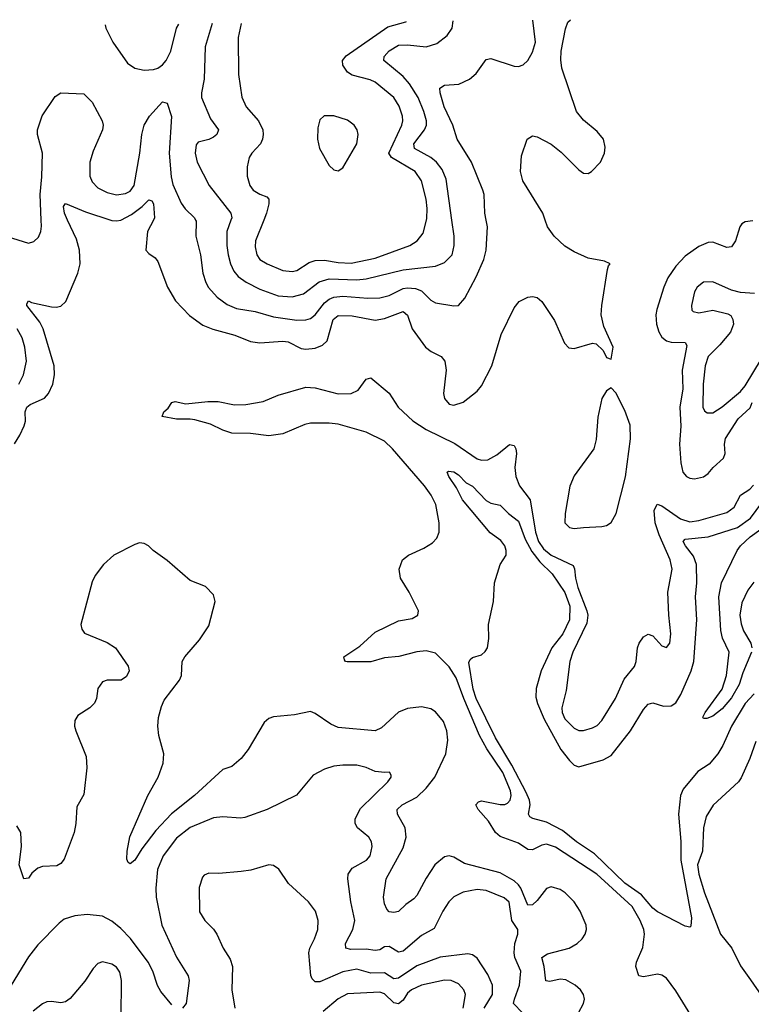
# Model space of a CAD drawing. Header units: inches. Extents: x 1649636 to 1815363, y 506543 to 641975.
# Tile 324 of 656: x 1691992 to 1695156, y 636607 to 640867. Entities that reach past the tile are written whole.
import ezdxf

# ---------------------------------------------------------------- set-up
doc = ezdxf.new("R2010")
doc.units = ezdxf.units.IN
doc.header["$MEASUREMENT"] = 0
doc.layers.add('B6693', color=7, linetype='Continuous')
doc.layers.add('B6694', color=7, linetype='Continuous')

msp = doc.modelspace()

# ---------------------------------------------------------------- linework, layer by layer
at = {"layer": 'B6693', "color": 5}
msp.add_line((1692429.4, 640000, 520), (1692430, 640000.1, 520), dxfattribs=at)
for points, elevation in [([(1691870.8, 639949.2), (1692030, 639900.4), (1692052.9, 639907.1), (1692073.7, 639926.3), (1692083.5, 639950), (1692086.8, 639973.2), (1692085.5, 640000)], 540), ([(1691970, 639032.5), (1691993.3, 639070), (1692011.6, 639110), (1692016.4, 639130), (1692016, 639170), (1692022.5, 639190), (1692037.4, 639202.6), (1692099.5, 639230), (1692117.2, 639250), (1692135.8, 639290), (1692142.1, 639330), (1692140.6, 639370), (1692093.6, 639530), (1692078.7, 639558.7), (1692023.5, 639630), (1692022.8, 639637.2), (1692029.8, 639650.2), (1692043.4, 639643.4), (1692130, 639624.6), (1692150, 639622.9), (1692170, 639628), (1692191.9, 639648.1), (1692242.9, 639770), (1692253.4, 639810), (1692250.4, 639870), (1692237.5, 639917.5), (1692199.3, 640000)], 520), ([(1692386, 640000), (1692390, 639998.7), (1692410, 639996.8), (1692429.4, 640000)], 520), ([(1692570.2, 640000), (1692544.4, 639950), (1692537.6, 639870), (1692550, 639854.9), (1692577.3, 639837.3), (1692590, 639820.5), (1692631.2, 639710), (1692665.4, 639650), (1692726.5, 639586.5), (1692784.7, 639544.7), (1692827.5, 639527.5), (1692922, 639502), (1692990, 639473.9), (1693030, 639468.7), (1693130, 639476.6), (1693152.8, 639472.8), (1693210, 639444.6), (1693230, 639441.8), (1693270, 639445.8), (1693301.9, 639458.1), (1693322.4, 639477.6), (1693348.2, 639570), (1693370, 639586.7), (1693430, 639585.4), (1693530, 639566.5), (1693570, 639573.5), (1693650, 639604.8), (1693669.1, 639589.1), (1693690, 639528.9), (1693746.5, 639450), (1693771.2, 639431.2), (1693815.6, 639410), (1693830.1, 639390.1), (1693837.1, 639350), (1693825, 639250), (1693830, 639228.2), (1693850, 639203.6), (1693870, 639199.7), (1693910, 639212.3), (1693970, 639259.6), (1693990, 639282.3), (1694034.2, 639370), (1694075.1, 639504.9), (1694130, 639620.5), (1694152, 639648), (1694190, 639665.7), (1694210, 639668.8), (1694230, 639664.9), (1694250, 639648.2), (1694305.8, 639565.8), (1694347.9, 639467.9), (1694367.2, 639447.2), (1694390, 639444.9), (1694470, 639467.7), (1694484.9, 639464.9), (1694515.5, 639435.5), (1694530, 639406), (1694550, 639398), (1694559.5, 639450), (1694518.9, 639538.9), (1694507.3, 639590), (1694509.6, 639630), (1694534, 639786), (1694538, 639802), (1694546, 639810), (1694522, 639822), (1694450, 639835.1), (1694390, 639863.1), (1694350, 639886.9), (1694303.1, 639930), (1694275.1, 639970), (1694264.9, 640000)], 520), ([(1692752.4, 640000), (1692754.7, 639994.7), (1692754.4, 639930), (1692774.4, 639850), (1692784.6, 639770), (1692796.9, 639730), (1692808.9, 639708.9), (1692845.9, 639665.9), (1692890, 639634.3), (1692930, 639618.1), (1693010, 639604.8), (1693090, 639581.1), (1693190, 639567.5), (1693230, 639568.3), (1693250, 639574.8), (1693269.9, 639590.1), (1693310, 639642.4), (1693330, 639657.7), (1693350, 639666.1), (1693390, 639670.4), (1693497.5, 639662.5), (1693550, 639663.9), (1693590, 639673.2), (1693650, 639703.3), (1693670, 639707.1), (1693704.3, 639704.3), (1693730, 639693.5), (1693770, 639654), (1693790, 639641.6), (1693870, 639628.7), (1693890, 639630.4), (1693917.3, 639662.7), (1693966.1, 639753.9), (1693999.4, 639830), (1694009.8, 639870), (1694015.3, 639970), (1694009.5, 640000)], 540), ([(1692905.9, 640000), (1692888.1, 639950), (1692887.8, 639890), (1692893.4, 639850), (1692904, 639810), (1692918.7, 639778.7), (1692936.5, 639756.5), (1692970.9, 639730.9), (1693030, 639700.9), (1693110, 639672.2), (1693170, 639667.7), (1693219.6, 639680.4), (1693287.9, 639732.1), (1693330, 639746.2), (1693450, 639742.1), (1693490, 639745.7), (1693650, 639784.6), (1693790, 639801.2), (1693830, 639817.1), (1693861.8, 639850), (1693871.8, 639890), (1693871, 639931), (1693861.3, 640000)], 560), ([(1693047.5, 640000), (1693011.6, 639910), (1693010, 639884.7), (1693017.8, 639850), (1693031.3, 639830), (1693061.7, 639810), (1693130, 639782.4), (1693170, 639777.5), (1693190, 639781.7), (1693244.3, 639815.7), (1693270, 639825.7), (1693310, 639826.5), (1693370, 639816), (1693426.1, 639813.9), (1693530, 639834.6), (1693678.7, 639890), (1693711.8, 639910), (1693737, 639943), (1693751, 640000)], 580), ([(1695163.6, 639996.4), (1695130, 639992.6), (1695115.6, 639984.4), (1695106, 639970), (1695087.4, 639910), (1695070, 639883.5), (1695050, 639882), (1694990, 639904.1), (1694970, 639903.1), (1694930, 639885), (1694870, 639843.2), (1694830, 639800.8), (1694795.7, 639750), (1694778.4, 639710), (1694747.6, 639612.4), (1694744, 639590), (1694746, 639550), (1694756.4, 639516.4), (1694770, 639493.5), (1694790, 639478), (1694810, 639471.2), (1694870.7, 639470.7), (1694877.9, 639457.9), (1694856.8, 639350), (1694860.6, 639270), (1694846.5, 639190), (1694851.6, 639108.4), (1694845.3, 639030), (1694851.1, 638950), (1694860.4, 638910), (1694876.5, 638890), (1694890, 638883.2), (1694910, 638881), (1694950, 638888.9), (1694970, 638903), (1694991.9, 638930), (1695035.5, 638970), (1695043.2, 638990), (1695040.8, 639030), (1695045, 639055), (1695099.9, 639140.1), (1695151.9, 639188.1), (1695160.1, 639210)], 520), ([(1695170, 639682.7), (1695110, 639686.4), (1695070, 639697.2), (1694990, 639732.9), (1694950, 639730.9), (1694922.6, 639710), (1694910.3, 639690), (1694897, 639630), (1694898.4, 639610), (1694904.5, 639604.5), (1694930, 639599.1), (1694990, 639610.2), (1695054.1, 639594.1), (1695067.3, 639587.3), (1695077.1, 639570), (1695078.6, 639550), (1695065.7, 639514.3), (1695020.5, 639459.5), (1694970.2, 639410), (1694957.1, 639370), (1694947.9, 639290), (1694947.2, 639190), (1694954.6, 639174.6), (1694965.5, 639165.5), (1694990, 639166.4), (1695030, 639192.5), (1695110, 639258.9), (1695130, 639282.3), (1695200.1, 639399.9)], 540), ([(1691988.9, 639290), (1692008, 639330), (1692020.7, 639390), (1692014.9, 639450), (1692002.7, 639490), (1691981.2, 639530)], 540), ([(1694912.9, 636530), (1694830, 636666), (1694790, 636719.5), (1694770, 636733.2), (1694750, 636737.4), (1694690, 636725.3), (1694669.8, 636730), (1694656.9, 636770), (1694659.2, 636790), (1694687.1, 636852.9), (1694694, 636910), (1694691.2, 636930), (1694676.2, 636970), (1694641.7, 637030), (1694488.9, 637170), (1694310, 637287.5), (1694270, 637299.2), (1694250, 637295.6), (1694210, 637275.8), (1694190, 637276.8), (1694150, 637303.8), (1694070, 637333.1), (1694050, 637350), (1694019.5, 637399.5), (1693974.7, 637450), (1693964.7, 637470), (1693976.7, 637483.3), (1693990, 637487.9), (1694070, 637471.9), (1694090, 637471.9), (1694102.3, 637477.7), (1694113.9, 637490), (1694117.6, 637510), (1694114.7, 637530), (1694082.2, 637610), (1694012.5, 637712.5), (1693980.9, 637770), (1693912.7, 637930), (1693879.7, 638019.7), (1693850, 638066.9), (1693790, 638126.3), (1693750, 638135.9), (1693710, 638132.2), (1693631.5, 638111.5), (1693570, 638106.6), (1693510, 638089.1), (1693408.6, 638088.6), (1693401.2, 638090), (1693397, 638097), (1693394, 638110), (1693463.6, 638156.4), (1693530, 638216.4), (1693630, 638265.8), (1693690, 638276.1), (1693714.7, 638290), (1693717.4, 638310), (1693676.4, 638390), (1693639.2, 638450), (1693632.8, 638490), (1693647.6, 638530), (1693673.3, 638550), (1693739.6, 638580.5), (1693776.9, 638603.1), (1693796.2, 638623.8), (1693806.4, 638650), (1693806.8, 638690), (1693791.9, 638770), (1693771.1, 638810), (1693742.2, 638850), (1693604.2, 639010), (1693570, 639043), (1693490, 639082.2), (1693370, 639116.4), (1693330, 639121.3), (1693250, 639121.6), (1693224.8, 639115.2), (1693130, 639075.2), (1693070, 639066.3), (1692990, 639076.8), (1692910, 639077.7), (1692870, 639091), (1692817.3, 639117.3), (1692750, 639135.5), (1692730, 639139.3), (1692670, 639138), (1692608.7, 639150), (1692616, 639170), (1692633.9, 639186.1), (1692649.8, 639210.2), (1692664.9, 639215.1), (1692710, 639204.6), (1692805, 639215), (1692850, 639215.2), (1692921.2, 639201.2), (1692970, 639201.4), (1693045.5, 639214.5), (1693110, 639241.8), (1693230, 639276.8), (1693270, 639274.1), (1693370, 639248.6), (1693426, 639250), (1693456.2, 639263.8), (1693490, 639311.3), (1693510, 639317.7), (1693590.5, 639250.5), (1693628.6, 639190), (1693691.8, 639131.8), (1693750, 639094.2), (1693873.6, 639033.6), (1693970, 638967.3), (1693990, 638960.9), (1694017.3, 638962.7), (1694055.3, 638984.7), (1694110, 639029.2), (1694130, 639024.2), (1694138, 639010), (1694140.9, 638990), (1694133.4, 638930), (1694137.4, 638890), (1694154.4, 638850), (1694200.3, 638790), (1694222.3, 638650), (1694235.2, 638610), (1694257.8, 638577.8), (1694290, 638550.1), (1694385.5, 638505.5), (1694391.8, 638491.8), (1694395.5, 638450), (1694406.2, 638410), (1694444.4, 638310), (1694449, 638290), (1694444.5, 638255.5), (1694384.7, 638130), (1694372.1, 638090), (1694356, 637964), (1694337.2, 637890), (1694337.8, 637870), (1694350, 637841.7), (1694390, 637801.1), (1694410, 637792), (1694430, 637792), (1694470, 637803.6), (1694490, 637813.7), (1694510, 637835.3), (1694568.4, 637930), (1694606.4, 638013.6), (1694651.1, 638068.9), (1694657.9, 638090), (1694664.2, 638150), (1694670.6, 638169.4), (1694690, 638197.6), (1694710, 638208.7), (1694730, 638201.3), (1694770, 638157.3), (1694790, 638150.7), (1694804.5, 638170), (1694807.8, 638210), (1694799.2, 638290), (1694795.4, 638390), (1694814.7, 638490), (1694805.9, 638530), (1694757.6, 638637.6), (1694740.6, 638690), (1694736.1, 638743.9), (1694749.5, 638770.5), (1694770, 638763.4), (1694850, 638706.7), (1694890, 638695.1), (1694930, 638699.9), (1695050, 638735.5), (1695081.7, 638758.3), (1695109.6, 638810.4), (1695150, 638835.1), (1695166.5, 638853.5)], 480), ([(1695169.1, 637950), (1695130, 637908.9), (1695070.1, 637810), (1695033.8, 637726.2), (1695011.3, 637690), (1694973.8, 637646.2), (1694925.1, 637614.9), (1694862.2, 637537.8), (1694850.1, 637509.9), (1694841, 637430), (1694851.3, 637311.3), (1694851.9, 637230), (1694898.2, 636981.8), (1694894.9, 636945.1), (1694890, 636940.9), (1694870, 636944.7), (1694750, 637007.6), (1694730, 637023.1), (1694681.1, 637081.1), (1694610, 637131.3), (1694478.3, 637258.3), (1694400.6, 637310), (1694339.1, 637359.1), (1694270, 637395.4), (1694210.7, 637410.7), (1694198, 637418), (1694193.1, 637430), (1694199.9, 637470), (1694197.2, 637490), (1694183, 637523), (1694121.1, 637641.1), (1694050, 637759.8), (1693966.7, 637930), (1693953.3, 637970), (1693934.5, 638085.5), (1693940.5, 638099.5), (1693950, 638107.7), (1693990, 638119.5), (1694005.9, 638134.1), (1694015.1, 638150), (1694021, 638190), (1694019.5, 638250), (1694041.1, 638350), (1694045, 638430), (1694069.7, 638510.3), (1694095.6, 638550), (1694096.4, 638570), (1694089.8, 638590), (1694073.6, 638613.6), (1694027.5, 638647.5), (1693907.8, 638790), (1693881.4, 638841.4), (1693848.2, 638890), (1693841.2, 638910), (1693846, 638914), (1693869.7, 638910.3), (1693890, 638897.6), (1693923.6, 638863.6), (1693950, 638848.4), (1694010, 638786.7), (1694030, 638775.8), (1694070, 638766), (1694106, 638730), (1694150, 638697.3), (1694178.9, 638618.9), (1694206.5, 638566.5), (1694241.8, 638521.8), (1694294.8, 638470), (1694350, 638388.7), (1694371.4, 638330), (1694370.1, 638270), (1694340.9, 638210), (1694294.2, 638150), (1694247.2, 638050), (1694226.1, 637973.9), (1694224.8, 637935.2), (1694231.5, 637908.5), (1694260.8, 637840.8), (1694333.1, 637710), (1694370, 637661.2), (1694390, 637641.5), (1694410, 637633.8), (1694515.5, 637664.5), (1694550, 637684), (1694634, 637790), (1694690, 637882.3), (1694710, 637905.2), (1694730, 637911.9), (1694776.6, 637896.6), (1694810, 637898.2), (1694830, 637911.8), (1694852.2, 637947.8), (1694896.1, 638050), (1694908.3, 638090), (1694921.3, 638270), (1694914.3, 638370), (1694920.1, 638430), (1694919.6, 638510), (1694905.7, 638545.7), (1694871.3, 638590), (1694861.6, 638610), (1694870, 638619.7), (1694970, 638629.2), (1695097, 638670), (1695153.1, 638710), (1695230, 638815.2)], 460), ([(1695157.8, 638130), (1695119.4, 638040.6), (1695104.2, 637990), (1695070, 637933.5), (1695030, 637885.4), (1694990, 637853), (1694963.9, 637843.9), (1694950, 637844), (1694947, 637850), (1694957, 637870), (1695029.8, 637970), (1695049.7, 638030), (1695060.5, 638130), (1695031.2, 638191.2), (1695024.8, 638224.8), (1695016.4, 638370), (1695026.7, 638430), (1695094.9, 638570), (1695109.1, 638590), (1695152.1, 638630), (1695244.3, 638695.7)], 440), ([(1694409.4, 636570), (1694430.9, 636610), (1694434.2, 636630), (1694429.9, 636650), (1694417, 636670), (1694394.8, 636690), (1694353.5, 636713.5), (1694330, 636715.6), (1694285.3, 636705.3), (1694268.1, 636708.1), (1694260.5, 636770), (1694249.8, 636810), (1694274.3, 636825.7), (1694368.5, 636850), (1694403.8, 636870), (1694425, 636890), (1694438, 636910), (1694442.9, 636930), (1694441.5, 636950), (1694416.1, 637010), (1694390.5, 637050), (1694350.6, 637090), (1694330, 637103.8), (1694290, 637114.6), (1694270, 637107.4), (1694230, 637055.6), (1694210, 637037.5), (1694190, 637036.3), (1694159.5, 637110), (1694150, 637124.6), (1694130, 637141.5), (1694070, 637175.2), (1693915.6, 637215.6), (1693870, 637243.1), (1693850, 637249.7), (1693830, 637245.7), (1693788, 637210), (1693750, 637153), (1693710, 637077.2), (1693696.9, 637063.1), (1693661.5, 637038.5), (1693630, 637008.5), (1693610, 637003.8), (1693590, 637007.7), (1693579.3, 637019.3), (1693570, 637041.2), (1693565, 637070), (1693577.5, 637150), (1693650, 637283.8), (1693663.1, 637330), (1693658.7, 637370), (1693626.1, 637430), (1693624.9, 637450), (1693645.7, 637470), (1693710, 637502.8), (1693750, 637541.9), (1693788, 637590), (1693835.8, 637690), (1693843.1, 637750), (1693839.7, 637790), (1693824.4, 637830), (1693790, 637872.7), (1693770, 637885.7), (1693730, 637894.6), (1693670, 637886.3), (1693630, 637870.6), (1693556.5, 637803.5), (1693530, 637789.9), (1693370, 637805), (1693338.4, 637818.4), (1693270, 637865.7), (1693250, 637873.8), (1693180.7, 637859.3), (1693090, 637850.8), (1693070, 637843.5), (1693050, 637825.6), (1692980.2, 637710), (1692950.2, 637670), (1692910, 637636.4), (1692870, 637623.5), (1692748.6, 637510), (1692649.1, 637430.9), (1692580.4, 637359.6), (1692519.7, 637280.3), (1692490, 637231.2), (1692470, 637214.5), (1692460.8, 637220.8), (1692455.1, 637235.1), (1692456.8, 637270), (1692468.3, 637331.7), (1692545.7, 637510), (1692591.5, 637590), (1692613.2, 637650), (1692615, 637690), (1692593.5, 637770), (1692588.9, 637810), (1692592.5, 637847.5), (1692605.2, 637894.8), (1692617.3, 637922.8), (1692682.9, 638010), (1692691.3, 638030), (1692695.1, 638090), (1692705.6, 638110), (1692770, 638184), (1692810, 638244), (1692838, 638350), (1692830, 638379), (1692795.1, 638415.1), (1692730, 638440.7), (1692630, 638527.3), (1692569.2, 638570), (1692549, 638590), (1692530, 638600.9), (1692510, 638603.7), (1692490, 638597), (1692399.1, 638550), (1692354.9, 638510), (1692317.7, 638462.3), (1692304.9, 638435.1), (1692257.1, 638250), (1692260.5, 638230), (1692272.4, 638212.4), (1692370, 638172.9), (1692406.7, 638150), (1692460.5, 638070), (1692464.9, 638050), (1692454.6, 638025.4), (1692430.4, 638009.6), (1692370, 638009.5), (1692350, 638002), (1692330, 637974), (1692324.9, 637930), (1692315.8, 637910), (1692294.9, 637890), (1692243, 637857), (1692230, 637835.1), (1692228.7, 637810), (1692234.2, 637790), (1692279.6, 637679.6), (1692282.9, 637630), (1692270, 637515.3), (1692238.7, 637461.3), (1692234.6, 637390), (1692227.2, 637350), (1692184.4, 637235.6), (1692170, 637216.4), (1692153.3, 637206.7), (1692090, 637203.1), (1692070, 637196.4), (1692045.1, 637174.9), (1692030, 637152.3), (1692010, 637149.3), (1691989.8, 637210), (1691999.1, 637290), (1691996.5, 637350), (1691979.6, 637379.6)], 520), ([(1695166.9, 638433.1), (1695141.3, 638398.7), (1695115.4, 638344.6), (1695106.2, 638290), (1695112.6, 638252.6), (1695122.3, 638222.3), (1695153.7, 638170), (1695159.1, 638150)], 440), ([(1695176.1, 637743.9), (1695150.1, 637669.9), (1695113.1, 637586.9), (1695100.8, 637570), (1694992, 637468), (1694960.9, 637419.1), (1694948.9, 637370), (1694945, 637270), (1694923.8, 637210), (1694929.6, 637170.4), (1694954.4, 637090), (1695023, 636910), (1695072.5, 636850), (1695110, 636774), (1695152.4, 636712.4), (1695202.5, 636642.5)], 480), ([(1694167.1, 636570), (1694128.4, 636610), (1694131.4, 636630), (1694153.9, 636690), (1694158.8, 636750), (1694133.9, 636810), (1694131.3, 636830), (1694133, 636870), (1694146.3, 636910), (1694146.8, 636930), (1694120.8, 636970), (1694108.6, 637048.6), (1694087.1, 637067.1), (1694010, 637099.9), (1693970, 637104.1), (1693910, 637092.2), (1693870, 637072.2), (1693847.8, 637050), (1693821.7, 637010), (1693784.4, 636935.6), (1693730, 636905.2), (1693650, 636837.2), (1693630, 636833.3), (1693590, 636857.2), (1693570, 636855.3), (1693550, 636842.9), (1693530, 636839.3), (1693490, 636845.3), (1693423.6, 636843.6), (1693403.1, 636850), (1693401, 636870), (1693433.1, 636930), (1693441.3, 636970), (1693424, 637050), (1693411.5, 637150), (1693412.8, 637170), (1693430, 637196.1), (1693492.4, 637230), (1693508.2, 637250), (1693516, 637290), (1693514, 637310), (1693501.6, 637330), (1693453.3, 637370), (1693443, 637390), (1693443, 637410), (1693465.7, 637454.3), (1693584.5, 637570), (1693598.4, 637590), (1693598.4, 637598.4), (1693592, 637612), (1693570.7, 637609.3), (1693530, 637614.7), (1693490, 637631.9), (1693450, 637641.8), (1693390, 637642), (1693350, 637637.1), (1693310, 637624.5), (1693262, 637598), (1693188.8, 637511.2), (1693062.8, 637450), (1692965.2, 637414.7), (1692947.6, 637412.4), (1692870, 637418.4), (1692830, 637413.7), (1692730, 637372.3), (1692670, 637325.2), (1692612.7, 637250), (1692588.4, 637190), (1692580.2, 637110), (1692581.8, 637070), (1692606.4, 636950), (1692670.6, 636810.6), (1692720.2, 636730), (1692724.9, 636710), (1692712.2, 636610), (1692696.3, 636590)], 540), ([(1694000.4, 636590), (1694037.6, 636650), (1694037.4, 636690), (1694016.6, 636736.6), (1693970, 636806), (1693950, 636821), (1693930, 636824.8), (1693810, 636811.6), (1693710, 636774), (1693630, 636719.6), (1693610, 636716.9), (1693570, 636743.4), (1693510, 636741.1), (1693450, 636759.1), (1693390, 636747.2), (1693290, 636704.4), (1693270, 636704.2), (1693257.3, 636717.3), (1693251.6, 636731.6), (1693243, 636830), (1693246.3, 636850), (1693267.7, 636890), (1693281.8, 636930), (1693282.6, 636970), (1693270.7, 637010), (1693241.4, 637050), (1693155.1, 637130), (1693112.2, 637192.2), (1693090, 637206.9), (1693070, 637211.1), (1692991.9, 637188.1), (1692950, 637181.8), (1692853.6, 637173.6), (1692810, 637175.1), (1692790, 637166), (1692783.1, 637156.9), (1692767.8, 637112.2), (1692770, 637007.3), (1692792.4, 636970), (1692830, 636932.4), (1692844.6, 636910), (1692872.4, 636850), (1692902.4, 636802.4), (1692912.4, 636770), (1692910.2, 636670.2), (1692922.4, 636590)], 560), ([(1692650, 636604.7), (1692603, 636663), (1692588.1, 636688.1), (1692567.2, 636750), (1692547.2, 636790), (1692471.2, 636891.2), (1692430, 636935), (1692390, 636967.4), (1692350, 636989), (1692284.2, 636995.8), (1692230, 636989.7), (1692184.7, 636975.3), (1692162, 636958), (1692070, 636864), (1692030, 636812.2), (1691955.8, 636690), (1691901.8, 636618.2), (1691870, 636559.7)], 540), ([(1692430.8, 636550.8), (1692432.5, 636710), (1692425.8, 636745.8), (1692410, 636767.8), (1692390, 636781.3), (1692350, 636791.3), (1692330, 636783.6), (1692310, 636761.6), (1692273.1, 636706.9), (1692210, 636632), (1692190, 636618.4), (1692170, 636613.6), (1692130, 636619.7), (1692110, 636618), (1692090, 636609.7), (1692050, 636576.9)], 560), ([(1693909.9, 636590), (1693919.5, 636650), (1693913, 636670), (1693890, 636695.8), (1693858.4, 636710), (1693830, 636711.9), (1693730, 636689.4), (1693686.9, 636670), (1693670, 636655.4), (1693650, 636625.6), (1693630, 636609.5), (1693610, 636614.1), (1693570, 636652.1), (1693550, 636660.3), (1693410, 636652.7), (1693370, 636631.3), (1693304.5, 636575.5)], 580)]:
    msp.add_lwpolyline(points, dxfattribs=dict(at, elevation=elevation))
at = {"layer": 'B6693', "color": 5, "elevation": 520}
msp.add_lwpolyline([(1694550, 639274), (1694530, 639261.2), (1694510, 639228.7), (1694492.5, 639147.5), (1694486, 639050), (1694475, 639010), (1694390, 638893.5), (1694371.8, 638848.2), (1694351.4, 638730), (1694350.2, 638690), (1694370, 638669.5), (1694390, 638665.9), (1694430, 638669.2), (1694510, 638674.5), (1694530, 638678.7), (1694550, 638691.1), (1694572.5, 638730), (1694611.5, 638888.5), (1694633.5, 639053.5), (1694633, 639113), (1694610, 639176), (1694570, 639252.7)], close=True, dxfattribs=at)
at = {"layer": 'B6694', "color": 5}
msp.add_line((1692429.4, 640000, 520), (1692430, 640000.1, 520), dxfattribs=at)
for points, elevation in [([(1692361.6, 640844.6), (1692365, 640830), (1692395, 640770), (1692458.6, 640678.6), (1692490, 640656.5), (1692530, 640649.2), (1692570, 640651), (1692590, 640657.1), (1692610, 640671.2), (1692625, 640690), (1692645.6, 640730), (1692670, 640830.5), (1692680.7, 640848.1)], 560), ([(1692824.5, 640849.7), (1692793.7, 640750), (1692789.4, 640610), (1692778.2, 640550), (1692778.6, 640530), (1692817.5, 640437.5), (1692851.4, 640390), (1692844.9, 640370), (1692830, 640359.3), (1692810, 640348.9), (1692763.2, 640336.8), (1692754.9, 640325.1), (1692750.3, 640290), (1692760.2, 640250), (1692812, 640150), (1692905.4, 640030), (1692909.4, 640010), (1692905.9, 640000)], 560), ([(1692950.2, 640851.1), (1692950.1, 640850.1), (1692937.4, 640790), (1692938.2, 640630), (1692952.1, 640532.1), (1692971.1, 640490), (1693025.3, 640430), (1693043.2, 640390), (1693045, 640370), (1693042.2, 640350), (1693032.9, 640330), (1692996.5, 640290), (1692985.2, 640270), (1692976, 640230), (1692975.6, 640190), (1692987.3, 640150), (1693002, 640130), (1693030, 640111.9), (1693060.4, 640100.4), (1693070.2, 640090), (1693070.1, 640070), (1693059.5, 640030), (1693047.5, 640000)], 580), ([(1693751, 640000), (1693752.8, 640007.2), (1693754.4, 640050), (1693749.9, 640090.1), (1693729.9, 640170), (1693701.9, 640210), (1693600.2, 640270), (1693588.9, 640290), (1693645.1, 640410), (1693649.4, 640430), (1693647.4, 640450), (1693632.8, 640492.8), (1693609.8, 640530), (1693530, 640597.2), (1693507.3, 640607.3), (1693430, 640626.7), (1693410, 640639.2), (1693389.4, 640670), (1693388, 640690), (1693403.5, 640710), (1693584.5, 640835.5), (1693662.3, 640857.7), (1693664.7, 640859)], 580), ([(1693861.3, 640000), (1693836.5, 640176.5), (1693818.9, 640218.9), (1693795, 640250), (1693770.2, 640270.2), (1693700.3, 640310), (1693696.5, 640330), (1693743.2, 640390), (1693751, 640410), (1693750.9, 640430), (1693740.4, 640470), (1693715.3, 640530), (1693678.4, 640590), (1693650, 640621.6), (1693566.4, 640690), (1693567.7, 640707.7), (1693590, 640731.9), (1693630, 640757.1), (1693670, 640758.5), (1693749.9, 640750.1), (1693796.6, 640763.4), (1693841.4, 640798.6), (1693863.1, 640830), (1693866.9, 640861.3)], 560), ([(1694009.5, 640000), (1694003.8, 640030), (1694000.3, 640110), (1693995.1, 640130), (1693945.8, 640250), (1693883.5, 640350), (1693865.7, 640410), (1693828.4, 640490), (1693810.8, 640550), (1693809.8, 640570), (1693830, 640583.6), (1693891.7, 640588.3), (1693938, 640610), (1693965.8, 640634.2), (1694010, 640694), (1694030, 640699.5), (1694130, 640666), (1694150, 640664.6), (1694170, 640671.8), (1694189.7, 640690), (1694210, 640726.4), (1694222.3, 640770), (1694211.7, 640865.1)], 540), ([(1694264.9, 640000), (1694254.8, 640030), (1694168.2, 640170), (1694158.6, 640210), (1694162, 640278), (1694187, 640350), (1694210, 640364.9), (1694230, 640360.5), (1694290, 640328.7), (1694333.5, 640293.5), (1694410, 640217.1), (1694430, 640202.4), (1694450, 640201.6), (1694465.2, 640210), (1694504.5, 640250), (1694522, 640290), (1694524.1, 640315.9), (1694517, 640350), (1694490, 640382.7), (1694430, 640432.3), (1694400.5, 640470), (1694336.5, 640656.5), (1694332.5, 640692.5), (1694334.6, 640730), (1694353.3, 640826.7), (1694363.3, 640856.7), (1694375, 640866.9)], 520), ([(1692085.5, 640000), (1692080.3, 640110), (1692087.7, 640187.7), (1692090.5, 640290), (1692068.8, 640370), (1692068.6, 640390), (1692088.8, 640451.2), (1692146, 640534), (1692170, 640550.4), (1692270, 640545.5), (1692304.9, 640510), (1692348.8, 640430), (1692353.1, 640410), (1692350.3, 640390), (1692310, 640298.7), (1692295.3, 640250), (1692295.9, 640190), (1692305.5, 640165.5), (1692330, 640139.7), (1692370, 640118.7), (1692410, 640109.5), (1692450, 640114.3), (1692470, 640125.7), (1692486.5, 640150), (1692512.2, 640290), (1692519.9, 640370), (1692529.8, 640410), (1692553.7, 640450), (1692610, 640511.3), (1692630, 640506), (1692648.7, 640448.7), (1692639, 640290), (1692646.9, 640186.9), (1692653.8, 640153.8), (1692690, 640072.9), (1692708.1, 640048.1), (1692748.2, 640010), (1692752.4, 640000)], 540), ([(1692430, 640000.1), (1692475.3, 640024.7), (1692521.9, 640058.1), (1692550, 640087.9), (1692563, 640083), (1692571.2, 640070), (1692575.4, 640010), (1692570.2, 640000)], 520), ([(1692199.3, 640000), (1692185.4, 640030), (1692181.9, 640058.1), (1692190, 640072), (1692276.2, 640036.2), (1692386, 640000)], 520)]:
    msp.add_lwpolyline(points, dxfattribs=dict(at, elevation=elevation))
at = {"layer": 'B6694', "color": 5, "elevation": 620}
msp.add_lwpolyline([(1693308.5, 640451.5), (1693290, 640434), (1693281.4, 640398.6), (1693280.1, 640350), (1693289.4, 640310), (1693330, 640235.8), (1693350, 640217), (1693370, 640213.7), (1693390, 640226.4), (1693450.4, 640330), (1693456.2, 640370), (1693451.2, 640390), (1693438.2, 640410), (1693410, 640431.6), (1693350, 640450.5)], close=True, dxfattribs=at)

doc.saveas('drawing.dxf')
